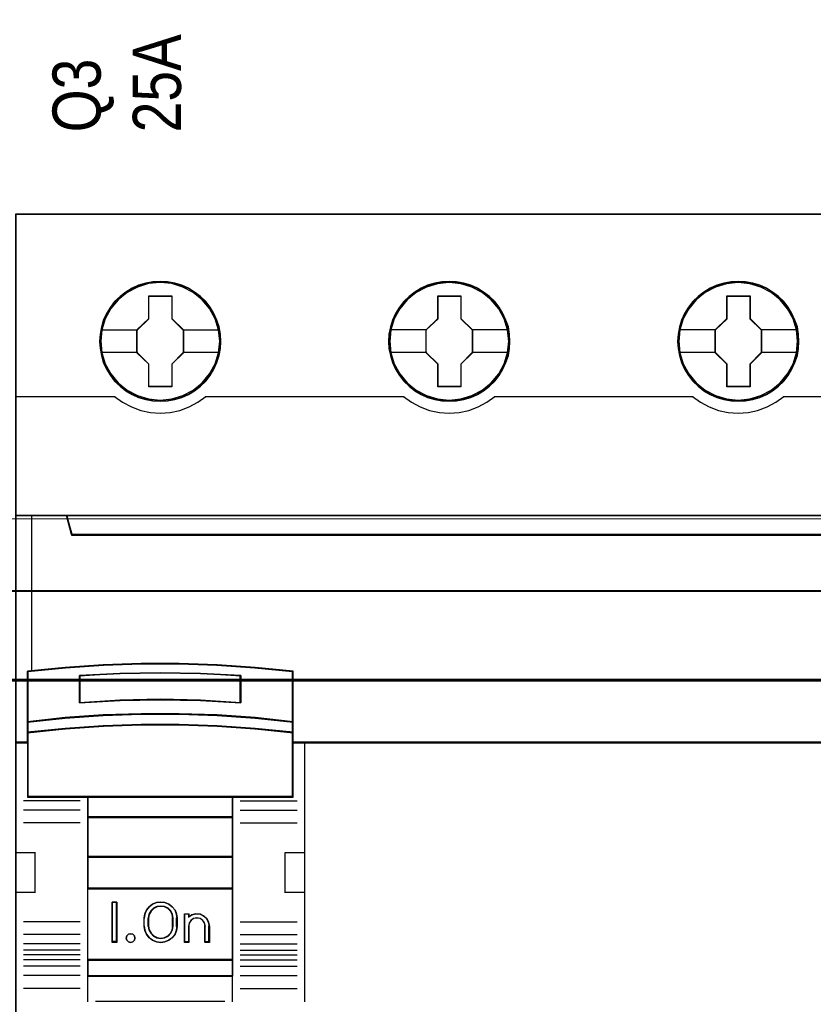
# Model space of a CAD drawing. Header units: millimetres. Extents: x -1290 to 1795, y -4192 to -1311.
# Tile 606 of 656: x 1103 to 1113, y -2949 to -2936. Entities that reach past the tile are written whole.
import ezdxf

# ---------------------------------------------------------------- set-up
doc = ezdxf.new("R2010")
doc.units = ezdxf.units.MM
doc.layers.add('30', color=7, linetype='Continuous')
doc.layers.add('45', color=7, linetype='Continuous')
doc.layers.add('Aparatura', color=7, linetype='Continuous', lineweight=13)
doc.styles.get("Standard").update_dxf_attribs({"font": 'ARIALN.TTF', "width": 0.8})

# ---------------------------------------------------------------- blocks, each defined once
blk = doc.blocks.new('*U391')
at = {"layer": '45', "color": 7}
for points in [[(432.463278, -233.600374), (360.44246, -233.600374), (360.44246, -315.623143), (432.463278, -315.623143), (432.463278, -233.600374)], [(373.230685, -241.521569), (373.208293, -241.073672), (373.135521, -240.620245), (372.984378, -240.194466), (372.805245, -239.779746), (372.570134, -239.392674), (372.29024, -239.044309), (371.959964, -238.723592), (371.596102, -238.447112), (371.226641, -238.20381), (370.795604, -238.021333), (370.364566, -237.894152), (369.911137, -237.811208), (369.457708, -237.78356), (369.004279, -237.811208), (368.562046, -237.894152), (368.114215, -238.021333), (367.699971, -238.20381), (367.313717, -238.447112), (366.955452, -238.723592), (366.619579, -239.044309), (366.356478, -239.392674), (366.115769, -239.779746), (365.914245, -240.194466), (365.796689, -240.620245), (365.707123, -241.073672), (365.679134, -241.521569), (365.707123, -241.969467), (365.796689, -242.406305), (365.914245, -242.837614), (366.115769, -243.246804), (366.356478, -243.639406), (366.619579, -243.99883), (366.955452, -244.314017), (367.313717, -244.590497), (367.699971, -244.82274), (368.114215, -245.005217), (368.562046, -245.143457), (369.004279, -245.23193), (369.457708, -245.254049), (369.911137, -245.23193), (370.364566, -245.143457), (370.795604, -245.005217), (371.226641, -244.82274), (371.596102, -244.590497), (371.959964, -244.314017), (372.29024, -243.99883), (372.570134, -243.639406), (372.805245, -243.246804), (372.984378, -242.837614), (373.135521, -242.406305), (373.208293, -241.969467), (373.230685, -241.521569)], [(373.230685, -241.521569), (373.208293, -241.073672), (373.135521, -240.620245), (372.984378, -240.194466), (372.805245, -239.779746), (372.570134, -239.392674), (372.29024, -239.044309), (371.959964, -238.723592), (371.596102, -238.447112), (371.226641, -238.20381), (370.795604, -238.021333), (370.364566, -237.894152), (369.911137, -237.811208), (369.457708, -237.78356), (369.004279, -237.811208), (368.562046, -237.894152), (368.114215, -238.021333), (367.699971, -238.20381), (367.313717, -238.447112), (366.955452, -238.723592), (366.619579, -239.044309), (366.356478, -239.392674), (366.115769, -239.779746), (365.914245, -240.194466), (365.796689, -240.620245), (365.707123, -241.073672), (365.679134, -241.521569), (365.707123, -241.969467), (365.796689, -242.406305), (365.914245, -242.837614), (366.115769, -243.246804), (366.356478, -243.639406), (366.619579, -243.99883), (366.955452, -244.314017), (367.313717, -244.590497), (367.699971, -244.82274), (368.114215, -245.005217), (368.562046, -245.143457), (369.004279, -245.23193), (369.457708, -245.254049), (369.911137, -245.23193), (370.364566, -245.143457), (370.795604, -245.005217), (371.226641, -244.82274), (371.596102, -244.590497), (371.959964, -244.314017), (372.29024, -243.99883), (372.570134, -243.639406), (372.805245, -243.246804), (372.984378, -242.837614), (373.135521, -242.406305), (373.208293, -241.969467), (373.230685, -241.521569)], [(391.232309, -241.521569), (391.20432, -241.073672), (391.137148, -240.620245), (390.980411, -240.194466), (390.801284, -239.779746), (390.56618, -239.387144), (390.286294, -239.044309), (389.956029, -238.723592), (389.592177, -238.447112), (389.222727, -238.20381), (388.791703, -238.021333), (388.366276, -237.894152), (387.907263, -237.811208), (387.453848, -237.78356), (387.000432, -237.811208), (386.558212, -237.894152), (386.110395, -238.021333), (385.701761, -238.20381), (385.309921, -238.447112), (384.951667, -238.723592), (384.621401, -239.044309), (384.358308, -239.387144), (384.112009, -239.779746), (383.916088, -240.194466), (383.792939, -240.620245), (383.703375, -241.073672), (383.675387, -241.521569), (383.703375, -241.969467), (383.792939, -242.406305), (383.916088, -242.832084), (384.112009, -243.246804), (384.358308, -243.639406), (384.621401, -243.99883), (384.951667, -244.314017), (385.309921, -244.590497), (385.701761, -244.82274), (386.110395, -245.005217), (386.558212, -245.143457), (387.000432, -245.23193), (387.453848, -245.254049), (387.907263, -245.23193), (388.366276, -245.143457), (388.791703, -245.005217), (389.222727, -244.82274), (389.592177, -244.590497), (389.956029, -244.314017), (390.286294, -243.99883), (390.56618, -243.639406), (390.801284, -243.246804), (390.980411, -242.832084), (391.137148, -242.406305), (391.20432, -241.969467), (391.232309, -241.521569)], [(391.232309, -241.521569), (391.20432, -241.073672), (391.137148, -240.620245), (390.980411, -240.194466), (390.801284, -239.779746), (390.56618, -239.387144), (390.286294, -239.044309), (389.956029, -238.723592), (389.592177, -238.447112), (389.222727, -238.20381), (388.791703, -238.021333), (388.366276, -237.894152), (387.907263, -237.811208), (387.453848, -237.78356), (387.000432, -237.811208), (386.558212, -237.894152), (386.110395, -238.021333), (385.701761, -238.20381), (385.309921, -238.447112), (384.951667, -238.723592), (384.621401, -239.044309), (384.358308, -239.387144), (384.112009, -239.779746), (383.916088, -240.194466), (383.792939, -240.620245), (383.703375, -241.073672), (383.675387, -241.521569), (383.703375, -241.969467), (383.792939, -242.406305), (383.916088, -242.832084), (384.112009, -243.246804), (384.358308, -243.639406), (384.621401, -243.99883), (384.951667, -244.314017), (385.309921, -244.590497), (385.701761, -244.82274), (386.110395, -245.005217), (386.558212, -245.143457), (387.000432, -245.23193), (387.453848, -245.254049), (387.907263, -245.23193), (388.366276, -245.143457), (388.791703, -245.005217), (389.222727, -244.82274), (389.592177, -244.590497), (389.956029, -244.314017), (390.286294, -243.99883), (390.56618, -243.639406), (390.801284, -243.246804), (390.980411, -242.832084), (391.137148, -242.406305), (391.20432, -241.969467), (391.232309, -241.521569)], [(391.210825, -241.521553), (391.182996, -241.076239), (391.116205, -240.625427), (390.96036, -240.202104), (390.782251, -239.789776), (390.548484, -239.399439), (390.270189, -239.058581), (389.941802, -238.739715), (389.580019, -238.464829), (389.21267, -238.22293), (388.784096, -238.041506), (388.361088, -237.915059), (387.904685, -237.832593), (387.453848, -237.805105), (387.00301, -237.832593), (386.563305, -237.915059), (386.118034, -238.041506), (385.711723, -238.22293), (385.322111, -238.464829), (384.965894, -238.739715), (384.637506, -239.058581), (384.375909, -239.399439), (384.13101, -239.789776), (383.936204, -240.202104), (383.813754, -240.625427), (383.7247, -241.076239), (383.69687, -241.521553), (383.7247, -241.966868), (383.813754, -242.401186), (383.936204, -242.82451), (384.13101, -243.236838), (384.375909, -243.627175), (384.637506, -243.984525), (384.965894, -244.297895), (385.322111, -244.57278), (385.711723, -244.803684), (386.118034, -244.985108), (386.563305, -245.12255), (387.00301, -245.210514), (387.453848, -245.232505), (387.904685, -245.210514), (388.361088, -245.12255), (388.784096, -244.985108), (389.21267, -244.803684), (389.580019, -244.57278), (389.941802, -244.297895), (390.270189, -243.984525), (390.548484, -243.627175), (390.782251, -243.236838), (390.96036, -242.82451), (391.116205, -242.401186), (391.182996, -241.966868), (391.210825, -241.521553)], [(409.228562, -241.521569), (409.206176, -241.073672), (409.133423, -240.620245), (408.976724, -240.194466), (408.797639, -239.779746), (408.562591, -239.387144), (408.282771, -239.044309), (407.95818, -238.723592), (407.594415, -238.447112), (407.219456, -238.20381), (406.79413, -238.021333), (406.363208, -237.894152), (405.9099, -237.811208), (405.456592, -237.78356), (405.003284, -237.811208), (404.561169, -237.894152), (404.113458, -238.021333), (403.699324, -238.20381), (403.313173, -238.447112), (402.955004, -238.723592), (402.61922, -239.044309), (402.35619, -239.387144), (402.109949, -239.779746), (401.914075, -240.194466), (401.79655, -240.620245), (401.707008, -241.073672), (401.67343, -241.521569), (401.707008, -241.969467), (401.79655, -242.406305), (401.914075, -242.832084), (402.109949, -243.246804), (402.35619, -243.639406), (402.61922, -243.99883), (402.955004, -244.314017), (403.313173, -244.590497), (403.699324, -244.82274), (404.113458, -245.005217), (404.561169, -245.143457), (405.003284, -245.23193), (405.456592, -245.254049), (405.9099, -245.23193), (406.363208, -245.143457), (406.79413, -245.005217), (407.219456, -244.82274), (407.594415, -244.590497), (407.95818, -244.314017), (408.282771, -243.99883), (408.562591, -243.639406), (408.797639, -243.246804), (408.976724, -242.832084), (409.133423, -242.406305), (409.206176, -241.969467), (409.228562, -241.521569)], [(409.228562, -241.521569), (409.206176, -241.073672), (409.133423, -240.620245), (408.976724, -240.194466), (408.797639, -239.779746), (408.562591, -239.387144), (408.282771, -239.044309), (407.95818, -238.723592), (407.594415, -238.447112), (407.219456, -238.20381), (406.79413, -238.021333), (406.363208, -237.894152), (405.9099, -237.811208), (405.456592, -237.78356), (405.003284, -237.811208), (404.561169, -237.894152), (404.113458, -238.021333), (403.699324, -238.20381), (403.313173, -238.447112), (402.955004, -238.723592), (402.61922, -239.044309), (402.35619, -239.387144), (402.109949, -239.779746), (401.914075, -240.194466), (401.79655, -240.620245), (401.707008, -241.073672), (401.67343, -241.521569), (401.707008, -241.969467), (401.79655, -242.406305), (401.914075, -242.832084), (402.109949, -243.246804), (402.35619, -243.639406), (402.61922, -243.99883), (402.955004, -244.314017), (403.313173, -244.590497), (403.699324, -244.82274), (404.113458, -245.005217), (404.561169, -245.143457), (405.003284, -245.23193), (405.456592, -245.254049), (405.9099, -245.23193), (406.363208, -245.143457), (406.79413, -245.005217), (407.219456, -244.82274), (407.594415, -244.590497), (407.95818, -244.314017), (408.282771, -243.99883), (408.562591, -243.639406), (408.797639, -243.246804), (408.976724, -242.832084), (409.133423, -242.406305), (409.206176, -241.969467), (409.228562, -241.521569)], [(409.208868, -241.521553), (409.186599, -241.076239), (409.114226, -240.625427), (408.958344, -240.202104), (408.780193, -239.789776), (408.546369, -239.399439), (408.268008, -239.058581), (407.94511, -238.739715), (407.583241, -238.464829), (407.210237, -238.22293), (406.787128, -238.041506), (406.358452, -237.915059), (405.907508, -237.832593), (405.456563, -237.805105), (405.005618, -237.832593), (404.565808, -237.915059), (404.120431, -238.041506), (403.708456, -238.22293), (403.324318, -238.464829), (402.968016, -238.739715), (402.633983, -239.058581), (402.372324, -239.399439), (402.127366, -239.789776), (401.932514, -240.202104), (401.815602, -240.625427), (401.726527, -241.076239), (401.693123, -241.521553), (401.726527, -241.966868), (401.815602, -242.401186), (401.932514, -242.82451), (402.127366, -243.236838), (402.372324, -243.627175), (402.633983, -243.984525), (402.968016, -244.297895), (403.324318, -244.57278), (403.708456, -244.803684), (404.120431, -244.985108), (404.565808, -245.12255), (405.005618, -245.210514), (405.456563, -245.232505), (405.907508, -245.210514), (406.358452, -245.12255), (406.787128, -244.985108), (407.210237, -244.803684), (407.583241, -244.57278), (407.94511, -244.297895), (408.268008, -243.984525), (408.546369, -243.627175), (408.780193, -243.236838), (408.958344, -242.82451), (409.114226, -242.401186), (409.186599, -241.966868), (409.208868, -241.521553)], [(368.744713, -238.684831), (370.185638, -238.684831), (370.185638, -240.103241), (370.903275, -240.806906), (370.903275, -242.225317), (370.185638, -242.940063), (370.185638, -244.347393), (368.744713, -244.347393), (368.744713, -242.940063), (368.010125, -242.225317), (368.010125, -240.806906), (368.744713, -240.103241), (368.744713, -238.684831)], [(368.744713, -238.684831), (370.185638, -238.684831), (370.185638, -238.684831), (370.185638, -240.103241), (370.185638, -240.103241), (370.903275, -240.806906), (370.903275, -240.806906), (370.903275, -242.225317), (370.903275, -242.225317), (370.185638, -242.940063), (370.185638, -242.940063), (370.185638, -244.347393), (370.185638, -244.347393), (368.744713, -244.347393), (368.744713, -244.347393), (368.744713, -242.940063), (368.744713, -242.940063), (368.010125, -242.225317), (368.010125, -242.225317), (368.010125, -240.806906), (368.010125, -240.806906), (368.744713, -240.103241), (368.744713, -240.103241), (368.744713, -238.684831), (368.744713, -238.684831)], [(368.755287, -238.706375), (370.174812, -238.706375), (370.174812, -240.113992), (370.881791, -240.812303), (370.881791, -242.21992), (370.174812, -242.929228), (370.174812, -244.325848), (368.755287, -244.325848), (368.755287, -242.929228), (368.031608, -242.21992), (368.031608, -240.812303), (368.755287, -240.113992), (368.755287, -238.706375)], [(386.748407, -238.684831), (388.183681, -238.684831), (388.183681, -240.10328), (388.901318, -240.801423), (388.901318, -242.225414), (388.183681, -242.940179), (388.183681, -244.342007), (386.748407, -244.342007), (386.748407, -242.940179), (386.008168, -242.225414), (386.008168, -240.801423), (386.748407, -240.10328), (386.748407, -238.684831)], [(386.748407, -238.684831), (388.183681, -238.684831), (388.183681, -238.684831), (388.183681, -240.10328), (388.183681, -240.10328), (388.901318, -240.801423), (388.901318, -240.801423), (388.901318, -242.225414), (388.901318, -242.225414), (388.183681, -242.940179), (388.183681, -242.940179), (388.183681, -244.342007), (388.183681, -244.342007), (386.748407, -244.342007), (386.748407, -244.342007), (386.748407, -242.940179), (386.748407, -242.940179), (386.008168, -242.225414), (386.008168, -242.225414), (386.008168, -240.801423), (386.008168, -240.801423), (386.748407, -240.10328), (386.748407, -240.10328), (386.748407, -238.684831), (386.748407, -238.684831)], [(386.757565, -238.706375), (388.172411, -238.706375), (388.172411, -240.114021), (388.879834, -240.806846), (388.879834, -242.219991), (388.172411, -242.929312), (388.172411, -244.320462), (386.757565, -244.320462), (386.757565, -242.929312), (386.027861, -242.219991), (386.027861, -240.806846), (386.757565, -240.114021), (386.757565, -238.706375)], [(404.744381, -238.684831), (406.185305, -238.684831), (406.185305, -240.10328), (406.902942, -240.801423), (406.902942, -242.225414), (406.185305, -242.940179), (406.185305, -244.342007), (404.744381, -244.342007), (404.744381, -242.940179), (404.009792, -242.225414), (404.009792, -240.801423), (404.744381, -240.10328), (404.744381, -238.684831)], [(404.744381, -238.684831), (406.185305, -238.684831), (406.185305, -238.684831), (406.185305, -240.10328), (406.185305, -240.10328), (406.902942, -240.801423), (406.902942, -240.801423), (406.902942, -242.225414), (406.902942, -242.225414), (406.185305, -242.940179), (406.185305, -242.940179), (406.185305, -244.342007), (406.185305, -244.342007), (404.744381, -244.342007), (404.744381, -244.342007), (404.744381, -242.940179), (404.744381, -242.940179), (404.009792, -242.225414), (404.009792, -242.225414), (404.009792, -240.801423), (404.009792, -240.801423), (404.744381, -240.10328), (404.744381, -240.10328), (404.744381, -238.684831), (404.744381, -238.684831)], [(404.754955, -238.706375), (406.174479, -238.706375), (406.174479, -240.114021), (406.881458, -240.806846), (406.881458, -242.219991), (406.174479, -242.929312), (406.174479, -244.320462), (404.754955, -244.320462), (404.754955, -242.929312), (404.031275, -242.219991), (404.031275, -240.806846), (404.754955, -240.114021), (404.754955, -238.706375)], [(428.965908, -253.547517), (363.93935, -253.547517), (363.616389, -252.361875), (360.44246, -252.361875), (360.44246, -266.534438), (361.188612, -266.534438), (361.188612, -265.905772), (361.188612, -265.232989), (361.188612, -262.089658), (363.544001, -261.852529), (365.89939, -261.687091), (368.260348, -261.604372), (370.626873, -261.604372), (372.987831, -261.687091), (375.34322, -261.852529), (377.698609, -262.089658), (377.698609, -265.232989), (377.698609, -265.905772), (377.698609, -266.534438), (378.44476, -266.534438), (431.466073, -266.534438), (431.466073, -252.361875), (429.288869, -252.361875), (428.965908, -253.547517)], [(363.937878, -253.588105), (428.967861, -253.588105), (429.290839, -252.361875), (363.6149, -252.361875), (363.937878, -253.588105)], [(371.972595, -263.896619), (374.482116, -264.031708), (374.482116, -262.337471), (371.972595, -262.202383), (369.451897, -262.157353), (366.947965, -262.202383), (364.438445, -262.337471), (364.438445, -264.031708), (366.947965, -263.896619), (369.451897, -263.840332), (371.972595, -263.896619)], [(375.371255, -264.953762), (373.010971, -264.78269), (370.645107, -264.708558), (368.273663, -264.708558), (365.907799, -264.78269), (363.547516, -264.953762), (361.187232, -265.21037), (361.187232, -265.906063), (363.547516, -265.66086), (365.907799, -265.489787), (368.273663, -265.404251), (370.645107, -265.404251), (373.010971, -265.489787), (375.371255, -265.66086), (377.731539, -265.906063), (377.731539, -265.21037), (375.371255, -264.953762)], [(375.355901, -264.966851), (373.001747, -264.801678), (370.642027, -264.730103), (368.276743, -264.730103), (365.917023, -264.801678), (363.562869, -264.966851), (361.208715, -265.21461), (361.208715, -265.886314), (363.562869, -265.649566), (365.917023, -265.484393), (368.276743, -265.401806), (370.642027, -265.401806), (373.001747, -265.484393), (375.355901, -265.649566), (377.710055, -265.886314), (377.710055, -265.21461), (375.355901, -264.966851)], [(375.355901, -264.966851), (373.001747, -264.801678), (370.642027, -264.730103), (368.276743, -264.730103), (365.917023, -264.801678), (363.562869, -264.966851), (361.208715, -265.21461), (361.208715, -265.886314), (363.562869, -265.649566), (365.917023, -265.484393), (368.276743, -265.401806), (370.642027, -265.401806), (373.001747, -265.484393), (375.355901, -265.649566), (377.710055, -265.886314), (377.710055, -265.21461), (375.355901, -264.966851)], [(364.948062, -269.915099), (373.970708, -269.915099), (377.731539, -269.915099), (377.731539, -266.501302), (377.731539, -265.868501), (375.371255, -265.629813), (373.010971, -265.463286), (370.645107, -265.380023), (368.273663, -265.380023), (365.907799, -265.463286), (363.547516, -265.629813), (361.187232, -265.868501), (361.187232, -266.501302), (361.187232, -269.915099), (364.948062, -269.915099)], [(364.959779, -269.893555), (373.958991, -269.893555), (377.710055, -269.893555), (377.710055, -266.510842), (377.710055, -265.883802), (375.355901, -265.647287), (373.001747, -265.482277), (370.642027, -265.399772), (368.276743, -265.399772), (365.917023, -265.482277), (363.562869, -265.647287), (361.208715, -265.883802), (361.208715, -266.510842), (361.208715, -269.893555), (364.959779, -269.893555)], [(373.980827, -269.870215), (364.937943, -269.870215), (364.937943, -271.179032), (373.980827, -271.179032), (373.980827, -269.870215)], [(373.959343, -269.89176), (364.959427, -269.89176), (364.959427, -271.157488), (373.959343, -271.157488), (373.959343, -269.89176)], [(373.980827, -271.135943), (364.937943, -271.135943), (364.937943, -273.647651), (373.980827, -273.647651), (373.980827, -271.135943)], [(373.959343, -271.155692), (364.959427, -271.155692), (364.959427, -273.626106), (373.959343, -273.626106), (373.959343, -271.155692)], [(373.980827, -273.602767), (364.937943, -273.602767), (364.937943, -275.62075), (373.980827, -275.62075), (373.980827, -273.602767)], [(373.959343, -273.624311), (364.959427, -273.624311), (364.959427, -275.599206), (373.959343, -275.599206), (373.959343, -273.624311)], [(364.937943, -280.062468), (373.980827, -280.062468), (373.980827, -275.575866), (364.937943, -275.575866), (364.937943, -280.062468)], [(366.758694, -276.439434), (366.758694, -278.951141), (366.463292, -278.951141), (366.463292, -276.439434), (366.758694, -276.439434)], [(368.603218, -276.942894), (368.773921, -276.730322), (368.973075, -276.568096), (369.22913, -276.472998), (369.485185, -276.439434), (369.75262, -276.472998), (369.997295, -276.568096), (370.207829, -276.730322), (370.378533, -276.942894), (370.475265, -277.183436), (370.509405, -277.446354), (370.509405, -277.94422), (370.475265, -278.207139), (370.378533, -278.447681), (370.207829, -278.660253), (369.997295, -278.816885), (369.75262, -278.917577), (369.485185, -278.951141), (369.22913, -278.917577), (368.973075, -278.816885), (368.773921, -278.660253), (368.603218, -278.447681), (368.506486, -278.207139), (368.466655, -277.94422), (368.466655, -277.446354), (368.506486, -277.183436), (368.603218, -276.942894)], [(368.866612, -276.990464), (368.75776, -277.203877), (368.711928, -277.44537), (368.711928, -277.945205), (368.75776, -278.181082), (368.866612, -278.388878), (369.038482, -278.557362), (369.250455, -278.664068), (369.485345, -278.703381), (369.731692, -278.664068), (369.943665, -278.557362), (370.115536, -278.388878), (370.224387, -278.181082), (370.258761, -277.945205), (370.258761, -277.44537), (370.224387, -277.203877), (370.115536, -276.990464), (369.943665, -276.82198), (369.731692, -276.72089), (369.485345, -276.687193), (369.250455, -276.72089), (369.038482, -276.82198), (368.866612, -276.990464)], [(370.971307, -278.951141), (370.971307, -277.182712), (371.229112, -277.182712), (371.229112, -277.368566), (371.435356, -277.2334), (371.681704, -277.182712), (371.939509, -277.199608), (372.162941, -277.306615), (372.357727, -277.475573), (372.472307, -277.689587), (372.518139, -277.937392), (372.518139, -278.951141), (372.260334, -278.951141), (372.260334, -277.937392), (372.214502, -277.740274), (372.11138, -277.58258), (371.939509, -277.464309), (371.744723, -277.43615), (371.538479, -277.464309), (371.378066, -277.58258), (371.263486, -277.740274), (371.229112, -277.937392), (371.229112, -278.951141), (370.971307, -278.951141)], [(367.852637, -278.550177), (367.883012, -278.681837), (367.852637, -278.819481), (367.749362, -278.915234), (367.609637, -278.951141), (367.475987, -278.915234), (367.384862, -278.819481), (367.342337, -278.681837), (367.384862, -278.550177), (367.475987, -278.44844), (367.609637, -278.412533), (367.749362, -278.44844), (367.852637, -278.550177)], [(373.980827, -280.017584), (364.937943, -280.017584), (364.937943, -281.057097), (373.980827, -281.057097), (373.980827, -280.017584)], [(373.959343, -280.039128), (364.959427, -280.039128), (364.959427, -281.035553), (373.959343, -281.035553), (373.959343, -280.039128)]]:
    blk.add_lwpolyline(points, close=True, dxfattribs=at)
at = {"layer": '45', "color": 139}
for points in [[(432.463278, -233.600374), (360.44246, -233.600374), (360.44246, -315.623143), (432.463278, -315.623143), (432.463278, -233.600374)], [(373.162653, -241.516112), (373.089875, -240.797236), (372.882739, -240.117069), (372.535645, -239.48114), (372.076585, -238.928159), (371.516756, -238.474714), (370.872953, -238.137395), (370.178765, -237.921732), (369.456586, -237.855375), (368.734407, -237.921732), (368.045817, -238.137395), (367.402014, -238.474714), (366.836587, -238.928159), (366.377527, -239.48114), (366.036032, -240.117069), (365.823297, -240.797236), (365.756117, -241.516112), (365.823297, -242.229458), (366.036032, -242.920684), (366.377527, -243.545553), (366.836587, -244.104065), (367.402014, -244.557509), (368.045817, -244.894828), (368.734407, -245.104961), (369.456586, -245.176848), (370.178765, -245.104961), (370.872953, -244.894828), (371.516756, -244.557509), (372.076585, -244.104065), (372.535645, -243.545553), (372.882739, -242.920684), (373.089875, -242.229458), (373.162653, -241.516112)], [(391.160696, -241.521498), (391.087921, -240.802622), (390.88079, -240.116925), (390.539305, -239.486526), (390.074662, -238.928015), (389.51485, -238.47457), (388.876665, -238.137251), (388.1769, -237.927119), (387.454743, -237.860761), (386.732586, -237.927119), (386.038419, -238.137251), (385.400234, -238.47457), (384.840422, -238.928015), (384.375779, -239.486526), (384.028695, -240.116925), (383.821565, -240.802622), (383.748789, -241.521498), (383.821565, -242.234844), (384.028695, -242.920541), (384.375779, -243.550939), (384.840422, -244.103921), (385.400234, -244.557366), (386.038419, -244.894684), (386.732586, -245.110347), (387.454743, -245.182235), (388.1769, -245.110347), (388.876665, -244.894684), (389.51485, -244.557366), (390.074662, -244.103921), (390.539305, -243.550939), (390.88079, -242.920541), (391.087921, -242.234844), (391.160696, -241.521498)], [(391.160696, -241.516112), (391.08232, -240.797236), (390.875184, -240.117069), (390.533688, -239.48114), (390.074628, -238.928159), (389.514799, -238.474714), (388.870996, -238.137395), (388.17121, -237.921732), (387.454629, -237.855375), (386.73245, -237.921732), (386.038262, -238.137395), (385.400057, -238.474714), (384.83463, -238.928159), (384.37557, -239.48114), (384.034075, -240.117069), (383.82134, -240.797236), (383.75416, -241.516112), (383.82134, -242.229458), (384.034075, -242.920684), (384.37557, -243.545553), (384.83463, -244.104065), (385.400057, -244.557509), (386.038262, -244.894828), (386.73245, -245.104961), (387.454629, -245.176848), (388.17121, -245.104961), (388.870996, -244.894828), (389.514799, -244.557509), (390.074628, -244.104065), (390.533688, -243.545553), (390.875184, -242.920684), (391.08232, -242.229458), (391.160696, -241.516112)], [(409.156949, -241.521498), (409.084174, -240.802622), (408.877043, -240.116925), (408.52996, -239.486526), (408.065316, -238.928015), (407.511103, -238.47457), (406.867319, -238.137251), (406.173153, -237.927119), (405.450996, -237.860761), (404.728839, -237.927119), (404.029074, -238.137251), (403.396487, -238.47457), (402.831077, -238.928015), (402.366433, -239.486526), (402.024948, -240.116925), (401.817818, -240.802622), (401.745042, -241.521498), (401.817818, -242.234844), (402.024948, -242.920541), (402.366433, -243.550939), (402.831077, -244.103921), (403.396487, -244.557366), (404.029074, -244.894684), (404.728839, -245.110347), (405.450996, -245.182235), (406.173153, -245.110347), (406.867319, -244.894684), (407.511103, -244.557366), (408.065316, -244.103921), (408.52996, -243.550939), (408.877043, -242.920541), (409.084174, -242.234844), (409.156949, -241.521498)], [(409.151578, -241.516112), (409.078798, -240.797236), (408.871655, -240.117069), (408.530149, -239.48114), (408.071075, -238.928159), (407.505631, -238.474714), (406.867406, -238.137395), (406.167599, -237.921732), (405.445397, -237.855375), (404.723196, -237.921732), (404.034585, -238.137395), (403.390762, -238.474714), (402.830916, -238.928159), (402.371842, -239.48114), (402.030336, -240.117069), (401.817595, -240.797236), (401.750413, -241.516112), (401.817595, -242.229458), (402.030336, -242.920684), (402.371842, -243.545553), (402.830916, -244.104065), (403.390762, -244.557509), (404.034585, -244.894828), (404.723196, -245.104961), (405.445397, -245.176848), (406.167599, -245.104961), (406.867406, -244.894828), (407.505631, -244.557509), (408.071075, -244.104065), (408.530149, -243.545553), (408.871655, -242.920684), (409.078798, -242.229458), (409.151578, -241.516112)], [(367.883012, -278.681837), (367.852637, -278.550177), (367.749362, -278.44844), (367.609637, -278.412533), (367.475987, -278.44844), (367.384862, -278.550177), (367.342337, -278.681837), (367.384862, -278.819481), (367.475987, -278.915234), (367.609637, -278.951141), (367.749362, -278.915234), (367.852637, -278.819481), (367.883012, -278.681837)]]:
    blk.add_lwpolyline(points, close=True, dxfattribs=at)
at = {"layer": '45', "color": 59}
for points in [[(432.441795, -233.621918), (360.463944, -233.621918), (360.463944, -315.601598), (432.441795, -315.601598), (432.441795, -233.621918)], [(373.209201, -241.521553), (373.186937, -241.076239), (373.114579, -240.625427), (372.964296, -240.202104), (372.786182, -239.789776), (372.552409, -239.404937), (372.274107, -239.058581), (371.945711, -238.739715), (371.583918, -238.464829), (371.21656, -238.22293), (370.787975, -238.041506), (370.35939, -237.915059), (369.908541, -237.832593), (369.457692, -237.805105), (369.006843, -237.832593), (368.567126, -237.915059), (368.121843, -238.041506), (367.709957, -238.22293), (367.3259, -238.464829), (366.969674, -238.739715), (366.635712, -239.058581), (366.374108, -239.404937), (366.134768, -239.789776), (365.934391, -240.202104), (365.817504, -240.625427), (365.728448, -241.076239), (365.700617, -241.521553), (365.728448, -241.966868), (365.817504, -242.401186), (365.934391, -242.830007), (366.134768, -243.236838), (366.374108, -243.627175), (366.635712, -243.984525), (366.969674, -244.297895), (367.3259, -244.57278), (367.709957, -244.803684), (368.121843, -244.985108), (368.567126, -245.12255), (369.006843, -245.210514), (369.457692, -245.232505), (369.908541, -245.210514), (370.35939, -245.12255), (370.787975, -244.985108), (371.21656, -244.803684), (371.583918, -244.57278), (371.945711, -244.297895), (372.274107, -243.984525), (372.552409, -243.627175), (372.786182, -243.236838), (372.964296, -242.830007), (373.114579, -242.401186), (373.186937, -241.966868), (373.209201, -241.521553)], [(363.937878, -253.588105), (428.967861, -253.588105), (429.290839, -252.361875), (363.6149, -252.361875), (363.937878, -253.588105)], [(373.010971, -264.819137), (375.371255, -264.98604), (377.731539, -265.236394), (377.731539, -262.065239), (375.371255, -261.826011), (373.010971, -261.659108), (370.645107, -261.575657), (368.273663, -261.575657), (365.907799, -261.659108), (363.547516, -261.826011), (361.187232, -262.065239), (361.187232, -265.236394), (363.547516, -264.98604), (365.907799, -264.819137), (368.273663, -264.746812), (370.645107, -264.746812), (373.010971, -264.819137)], [(373.001747, -264.802504), (375.355901, -264.967442), (377.710055, -265.21485), (377.710055, -262.081021), (375.355901, -261.844609), (373.001747, -261.679671), (370.642027, -261.597201), (368.276743, -261.597201), (365.917023, -261.679671), (363.562869, -261.844609), (361.208715, -262.081021), (361.208715, -265.21485), (363.562869, -264.967442), (365.917023, -264.802504), (368.276743, -264.73103), (370.642027, -264.73103), (373.001747, -264.802504)], [(374.482116, -262.337471), (374.482116, -264.031708), (371.972595, -263.896619), (369.451897, -263.840332), (366.947965, -263.896619), (364.438445, -264.031708), (364.438445, -262.337471), (366.947965, -262.202383), (369.451897, -262.157353), (371.972595, -262.202383), (374.482116, -262.337471)], [(371.972595, -263.896619), (374.482116, -264.031708), (374.482116, -262.337471), (371.972595, -262.202383), (369.451897, -262.157353), (366.947965, -262.202383), (364.438445, -262.337471), (364.438445, -264.031708), (366.947965, -263.896619), (369.451897, -263.840332), (371.972595, -263.896619)], [(371.961847, -263.879847), (374.460632, -264.011959), (374.460632, -262.355048), (371.961847, -262.222935), (369.451932, -262.178898), (366.958713, -262.222935), (364.459929, -262.355048), (364.459929, -264.011959), (366.958713, -263.879847), (369.451932, -263.8248), (371.961847, -263.879847)], [(371.961847, -263.879847), (374.460632, -264.011959), (374.460632, -262.355048), (371.961847, -262.222935), (369.451932, -262.178898), (366.958713, -262.222935), (364.459929, -262.355048), (364.459929, -264.011959), (366.958713, -263.879847), (369.451932, -263.8248), (371.961847, -263.879847)], [(375.371255, -264.953762), (373.010971, -264.78269), (370.645107, -264.708558), (368.273663, -264.708558), (365.907799, -264.78269), (363.547516, -264.953762), (361.187232, -265.21037), (361.187232, -265.906063), (363.547516, -265.66086), (365.907799, -265.489787), (368.273663, -265.404251), (370.645107, -265.404251), (373.010971, -265.489787), (375.371255, -265.66086), (377.731539, -265.906063), (377.731539, -265.21037), (375.371255, -264.953762)], [(364.948062, -269.915099), (373.970708, -269.915099), (377.731539, -269.915099), (377.731539, -266.501302), (377.731539, -265.868501), (375.371255, -265.629813), (373.010971, -265.463286), (370.645107, -265.380023), (368.273663, -265.380023), (365.907799, -265.463286), (363.547516, -265.629813), (361.187232, -265.868501), (361.187232, -266.501302), (361.187232, -269.915099), (364.948062, -269.915099)], [(364.959779, -269.893555), (373.958991, -269.893555), (377.710055, -269.893555), (377.710055, -266.510842), (377.710055, -265.883802), (375.355901, -265.647287), (373.001747, -265.482277), (370.642027, -265.399772), (368.276743, -265.399772), (365.917023, -265.482277), (363.562869, -265.647287), (361.208715, -265.883802), (361.208715, -266.510842), (361.208715, -269.893555), (364.959779, -269.893555)], [(373.980827, -269.870215), (364.937943, -269.870215), (364.937943, -271.179032), (373.980827, -271.179032), (373.980827, -269.870215)], [(373.959343, -269.89176), (364.959427, -269.89176), (364.959427, -271.157488), (373.959343, -271.157488), (373.959343, -269.89176)], [(373.980827, -271.135943), (364.937943, -271.135943), (364.937943, -273.647651), (373.980827, -273.647651), (373.980827, -271.135943)], [(373.959343, -271.155692), (364.959427, -271.155692), (364.959427, -273.626106), (373.959343, -273.626106), (373.959343, -271.155692)], [(373.980827, -273.602767), (364.937943, -273.602767), (364.937943, -275.62075), (373.980827, -275.62075), (373.980827, -273.602767)], [(373.959343, -273.624311), (364.959427, -273.624311), (364.959427, -275.599206), (373.959343, -275.599206), (373.959343, -273.624311)], [(364.937943, -280.062468), (373.980827, -280.062468), (373.980827, -275.575866), (364.937943, -275.575866), (364.937943, -280.062468)], [(366.758694, -276.439434), (366.758694, -278.951141), (366.463292, -278.951141), (366.463292, -276.439434), (366.758694, -276.439434)], [(368.603218, -276.942894), (368.773921, -276.730322), (368.973075, -276.568096), (369.22913, -276.472998), (369.485185, -276.439434), (369.75262, -276.472998), (369.997295, -276.568096), (370.207829, -276.730322), (370.378533, -276.942894), (370.475265, -277.183436), (370.509405, -277.446354), (370.509405, -277.94422), (370.475265, -278.207139), (370.378533, -278.447681), (370.207829, -278.660253), (369.997295, -278.816885), (369.75262, -278.917577), (369.485185, -278.951141), (369.22913, -278.917577), (368.973075, -278.816885), (368.773921, -278.660253), (368.603218, -278.447681), (368.506486, -278.207139), (368.466655, -277.94422), (368.466655, -277.446354), (368.506486, -277.183436), (368.603218, -276.942894)], [(368.866612, -276.990464), (368.75776, -277.203877), (368.711928, -277.44537), (368.711928, -277.945205), (368.75776, -278.181082), (368.866612, -278.388878), (369.038482, -278.557362), (369.250455, -278.664068), (369.485345, -278.703381), (369.731692, -278.664068), (369.943665, -278.557362), (370.115536, -278.388878), (370.224387, -278.181082), (370.258761, -277.945205), (370.258761, -277.44537), (370.224387, -277.203877), (370.115536, -276.990464), (369.943665, -276.82198), (369.731692, -276.72089), (369.485345, -276.687193), (369.250455, -276.72089), (369.038482, -276.82198), (368.866612, -276.990464)], [(368.883799, -277.005797), (368.777971, -277.214839), (368.733412, -277.451386), (368.733412, -277.940984), (368.777971, -278.17203), (368.883799, -278.375571), (369.050895, -278.540604), (369.25698, -278.645125), (369.485345, -278.683632), (369.724849, -278.645125), (369.930934, -278.540604), (370.09803, -278.375571), (370.203858, -278.17203), (370.237277, -277.940984), (370.237277, -277.451386), (370.203858, -277.214839), (370.09803, -277.005797), (369.930934, -276.840764), (369.724849, -276.741744), (369.485345, -276.708738), (369.25698, -276.741744), (369.050895, -276.840764), (368.883799, -277.005797)], [(370.971307, -278.951141), (370.971307, -277.182712), (371.229112, -277.182712), (371.229112, -277.368566), (371.435356, -277.2334), (371.681704, -277.182712), (371.939509, -277.199608), (372.162941, -277.306615), (372.357727, -277.475573), (372.472307, -277.689587), (372.518139, -277.937392), (372.518139, -278.951141), (372.260334, -278.951141), (372.260334, -277.937392), (372.214502, -277.740274), (372.11138, -277.58258), (371.939509, -277.464309), (371.744723, -277.43615), (371.538479, -277.464309), (371.378066, -277.58258), (371.263486, -277.740274), (371.229112, -277.937392), (371.229112, -278.951141), (370.971307, -278.951141)], [(367.852637, -278.550177), (367.883012, -278.681837), (367.852637, -278.819481), (367.749362, -278.915234), (367.609637, -278.951141), (367.475987, -278.915234), (367.384862, -278.819481), (367.342337, -278.681837), (367.384862, -278.550177), (367.475987, -278.44844), (367.609637, -278.412533), (367.749362, -278.44844), (367.852637, -278.550177)], [(373.980827, -280.017584), (364.937943, -280.017584), (364.937943, -281.057097), (373.980827, -281.057097), (373.980827, -280.017584)], [(373.959343, -280.039128), (364.959427, -280.039128), (364.959427, -281.035553), (373.959343, -281.035553), (373.959343, -280.039128)]]:
    blk.add_lwpolyline(points, close=True, dxfattribs=at)
at = {"layer": '45', "color": 7}
for points in [[(365.750746, -240.790787), (368.054882, -240.790787)], [(370.860307, -240.790787), (373.162653, -240.790787)], [(383.748789, -240.7854), (386.051135, -240.7854)], [(388.85656, -240.7854), (391.160696, -240.7854)], [(401.745042, -240.7854), (404.05455, -240.7854)], [(406.859974, -240.7854), (409.156949, -240.7854)], [(365.750746, -242.198348), (368.054882, -242.198348)], [(370.860307, -242.198348), (373.162653, -242.198348)], [(383.748789, -242.198348), (386.051135, -242.198348)], [(388.85656, -242.198348), (391.160696, -242.198348)], [(401.745042, -242.198348), (404.05455, -242.198348)], [(406.859974, -242.198348), (409.156949, -242.198348)]]:
    blk.add_lwpolyline(points, dxfattribs=at)
at = {"layer": '45', "color": 139}
for points in [[(360.44246, -244.957815), (366.658436, -244.957815)], [(366.613678, -244.957815), (367.112885, -245.313395), (367.662574, -245.600154), (368.240308, -245.818091), (368.846087, -245.944265), (369.451867, -245.990146), (370.074473, -245.944265), (370.680252, -245.818091), (371.257986, -245.600154), (371.802066, -245.313395), (372.306882, -244.957815)], [(372.262124, -244.957815), (384.649318, -244.957815)], [(384.60456, -244.957815), (385.109355, -245.313395), (385.653412, -245.600154), (386.231122, -245.818091), (386.842485, -245.944265), (387.448239, -245.990146), (388.070819, -245.944265), (388.676573, -245.818091), (389.254283, -245.600154), (389.79834, -245.313395), (390.303135, -244.957815)], [(390.258377, -244.957815), (402.645571, -244.957815)], [(402.602604, -244.957815), (403.10724, -245.313395), (403.651126, -245.600154), (404.228654, -245.818091), (404.834218, -245.944265), (405.445389, -245.990146), (406.062167, -245.944265), (406.662123, -245.818091), (407.250866, -245.600154), (407.794752, -245.313395), (408.299388, -244.957815)], [(408.25642, -244.957815), (420.643614, -244.957815)], [(360.44246, -252.361875), (432.463278, -252.361875)], [(363.6149, -252.361875), (363.981914, -253.588105)], [(363.937156, -253.545016), (428.968582, -253.545016)], [(377.731539, -262.103493), (375.371255, -261.845573), (373.010971, -261.665629), (370.645107, -261.575657), (368.273663, -261.575657), (365.907799, -261.665629), (363.547516, -261.845573), (361.187232, -262.103493)], [(361.187232, -262.058609), (361.187232, -269.915099)], [(374.482116, -262.378182), (371.972595, -262.212561), (369.451897, -262.157353), (366.947965, -262.212561), (364.438445, -262.378182)], [(364.438445, -264.031708), (364.438445, -262.333298)], [(374.437358, -264.031708), (374.437358, -262.333298)], [(377.688571, -269.915099), (377.688571, -262.058609)], [(374.482116, -264.031708), (371.972595, -263.869492), (369.451897, -263.801902), (366.947965, -263.869492), (364.438445, -264.031708)], [(377.731539, -265.236394), (375.371255, -264.966478), (373.010971, -264.786534), (370.645107, -264.708558), (368.273663, -264.708558), (365.907799, -264.786534), (363.547516, -264.966478), (361.187232, -265.236394)], [(377.731539, -265.906063), (375.371255, -265.64902), (373.010971, -265.469689), (370.645107, -265.380023), (368.273663, -265.380023), (365.907799, -265.469689), (363.547516, -265.64902), (361.187232, -265.906063)], [(361.231989, -266.489554), (360.44246, -266.489554)], [(432.463278, -266.489554), (377.688571, -266.489554)], [(378.433342, -266.489554), (378.433342, -282.651376)], [(364.481412, -270.128747), (360.936587, -270.128747)], [(377.731539, -269.870215), (361.187232, -269.870215)], [(364.937943, -269.870215), (364.937943, -281.057097)], [(364.937943, -269.870215), (373.980827, -269.870215)], [(373.93786, -269.870215), (373.93786, -281.057097)], [(374.437358, -270.128747), (377.976812, -270.128747)], [(364.481412, -270.723011), (360.936587, -270.723011)], [(374.437358, -270.723011), (377.976812, -270.723011)], [(364.481412, -271.514764), (360.936587, -271.514764)], [(364.937943, -271.135943), (373.980827, -271.135943)], [(374.437358, -271.514764), (377.976812, -271.514764)], [(360.44246, -273.355007), (361.68852, -273.355007)], [(361.643762, -273.355007), (361.643762, -275.86851)], [(377.237411, -275.86851), (377.237411, -273.355007)], [(377.237411, -273.355007), (378.4781, -273.355007)], [(364.937943, -273.602767), (373.980827, -273.602767)], [(360.44246, -275.823626), (361.68852, -275.823626)], [(364.937943, -275.575866), (373.980827, -275.575866)], [(377.237411, -275.823626), (378.4781, -275.823626)], [(366.758694, -276.439434), (366.463292, -276.439434)], [(366.463292, -276.439434), (366.463292, -278.951141)], [(366.713936, -276.439434), (366.713936, -278.951141)], [(370.509405, -277.47356), (370.475265, -277.203538), (370.378533, -276.956497), (370.207829, -276.738181), (369.997295, -276.571572), (369.75262, -276.473905), (369.485185, -276.439434), (369.22913, -276.473905), (368.973075, -276.571572), (368.773921, -276.738181), (368.603218, -276.956497), (368.506486, -277.203538), (368.466655, -277.47356)], [(370.258761, -277.47356), (370.224387, -277.223088), (370.115536, -277.00174), (369.943665, -276.826992), (369.731692, -276.722143), (369.485345, -276.687193), (369.250455, -276.722143), (369.038482, -276.826992), (368.866612, -277.00174), (368.75776, -277.223088), (368.711928, -277.47356)], [(370.971307, -277.182712), (371.264918, -277.182712)], [(370.971307, -277.182712), (370.971307, -278.951141)], [(371.221951, -277.182712), (371.221951, -277.407132)], [(372.518139, -277.961898), (372.472053, -277.706046), (372.356836, -277.485083), (372.160967, -277.310638), (371.936295, -277.200157), (371.677057, -277.182712), (371.429341, -277.235046), (371.221951, -277.374601)], [(364.481412, -277.665664), (360.936587, -277.665664)], [(368.466655, -277.961898), (368.466655, -277.428676)], [(368.711928, -277.961898), (368.711928, -277.428676)], [(370.214003, -277.961898), (370.214003, -277.428676)], [(370.464647, -277.961898), (370.464647, -277.428676)], [(372.267495, -277.961898), (372.221027, -277.752204), (372.116472, -277.584449), (371.942215, -277.458633), (371.744723, -277.428676), (371.535614, -277.458633), (371.372974, -277.584449), (371.256802, -277.752204), (371.221951, -277.961898)], [(374.437358, -277.665664), (377.976812, -277.665664)], [(368.466655, -277.918809), (368.506486, -278.188363), (368.603218, -278.434975), (368.773921, -278.652912), (368.973075, -278.813497), (369.22913, -278.91673), (369.485185, -278.951141), (369.75262, -278.91673), (369.997295, -278.813497), (370.207829, -278.652912), (370.378533, -278.434975), (370.475265, -278.188363), (370.509405, -277.918809)], [(368.711928, -277.918809), (368.75776, -278.162898), (368.866612, -278.377929), (369.038482, -278.552279), (369.250455, -278.6627), (369.485345, -278.703381), (369.731692, -278.6627), (369.943665, -278.552279), (370.115536, -278.377929), (370.224387, -278.162898), (370.258761, -277.918809)], [(371.221951, -277.918809), (371.221951, -278.951141)], [(372.222737, -277.918809), (372.222737, -278.951141)], [(372.473381, -277.918809), (372.473381, -278.951141)], [(364.481412, -278.457417), (360.936587, -278.457417)], [(366.758694, -278.908052), (366.463292, -278.908052)], [(370.971307, -278.908052), (371.264918, -278.908052)], [(372.222737, -278.908052), (372.518139, -278.908052)], [(374.437358, -278.457417), (377.976812, -278.457417)], [(364.481412, -279.051681), (360.936587, -279.051681)], [(364.481412, -279.441274), (360.936587, -279.441274)], [(374.437358, -279.051681), (377.976812, -279.051681)], [(374.437358, -279.441274), (377.976812, -279.441274)], [(364.481412, -279.737508), (360.936587, -279.737508)], [(364.481412, -280.040924), (360.936587, -280.040924)], [(364.937943, -280.017584), (373.980827, -280.017584)], [(374.437358, -279.737508), (377.976812, -279.737508)], [(374.437358, -280.040924), (377.976812, -280.040924)], [(364.481412, -280.430517), (360.936587, -280.430517)], [(374.437358, -280.430517), (377.976812, -280.430517)], [(364.481412, -281.02478), (360.936587, -281.02478)], [(364.937943, -281.014008), (373.980827, -281.014008)], [(364.937943, -281.014008), (364.937943, -282.651376)], [(373.93786, -281.014008), (373.93786, -282.651376)], [(374.437358, -281.02478), (377.976812, -281.02478)], [(364.481412, -281.816534), (360.936587, -281.816534)], [(374.437358, -281.816534), (377.976812, -281.816534)], [(365.43386, -282.608287), (373.4867, -282.608287)]]:
    blk.add_lwpolyline(points, dxfattribs=at)
at = {"layer": '45', "color": 140}
for points in [[(428.965908, -253.547517), (363.93935, -253.547517), (363.616389, -252.361875), (360.44246, -252.361875), (360.44246, -266.534438), (361.188612, -266.534438), (361.188612, -265.905772), (361.188612, -265.232989), (361.188612, -262.089658), (363.544001, -261.852529), (365.89939, -261.687091), (368.260348, -261.604372), (370.626873, -261.604372), (372.987831, -261.687091), (375.34322, -261.852529), (377.698609, -262.089658), (377.698609, -265.232989), (377.698609, -265.905772), (377.698609, -266.534438), (378.44476, -266.534438), (431.466073, -266.534438), (431.466073, -252.361875), (429.288869, -252.361875), (428.965908, -253.547517)], [(428.947664, -253.565457), (363.958806, -253.565457), (363.636032, -252.383419), (360.463944, -252.383419), (360.463944, -266.512894), (361.209663, -266.512894), (361.209663, -265.886139), (361.209663, -265.215401), (361.209663, -262.081627), (363.563687, -261.845219), (365.91771, -261.680284), (368.277299, -261.597816), (370.642452, -261.597816), (373.002041, -261.680284), (375.356065, -261.845219), (377.710088, -262.081627), (377.710088, -265.215401), (377.710088, -265.886139), (377.710088, -266.512894), (378.455807, -266.512894), (431.446379, -266.512894), (431.446379, -252.383419), (429.270438, -252.383419), (428.947664, -253.565457)], [(363.957369, -253.566561), (428.94658, -253.566561), (429.269355, -252.383419), (363.634593, -252.383419), (363.957369, -253.566561)]]:
    blk.add_lwpolyline(points, close=True, dxfattribs=at)
blk.add_lwpolyline([(361.437876, -252.361875), (361.437876, -262.069381)], dxfattribs=at)
blk = doc.blocks.new('*U396')
at = {"layer": '30', "color": 7}
for points in [[(117.158256, -406.976392), (548.842747, -406.976392), (117.158256, -406.976392)], [(548.842747, -406.976392), (117.158256, -406.976392), (117.158256, -409.541093), (117.158256, -411.018584), (117.158256, -412.579707), (548.842747, -412.579707), (548.842747, -411.018584), (548.842747, -409.541093), (548.842747, -406.976392)], [(117.158256, -412.491734), (548.842747, -412.491734), (117.158256, -412.491734)], [(548.842747, -412.491734), (117.158256, -412.491734), (117.158256, -414.006535), (117.158256, -435.076037), (117.158256, -436.590837), (548.842747, -436.590837), (548.842747, -435.076037), (548.842747, -414.006535), (548.842747, -412.491734)]]:
    blk.add_lwpolyline(points, close=True, dxfattribs=at)
at = {"layer": '30', "color": 59}
blk.add_lwpolyline([(548.79978, -407.01948), (117.201224, -407.01948), (117.201224, -409.544737), (117.201224, -410.999505), (117.201224, -412.536618), (548.79978, -412.536618), (548.79978, -410.999505), (548.79978, -409.544737), (548.79978, -407.01948)], close=True, dxfattribs=at)

msp = doc.modelspace()

# ---------------------------------------------------------------- linework, layer by layer
at = {"layer": 'Aparatura', "color": 7, "lineweight": 13}
msp.add_lwpolyline([(1070.46, -2951.571), (1070.46, -2942.566), (1156.825, -2942.566), (1156.825, -2951.571)], dxfattribs=at)
msp.add_lwpolyline([(1070.46, -2942.566), (1156.825, -2942.566), (1156.825, -2951.571), (1070.46, -2951.571), (1070.46, -2942.566)], close=True, dxfattribs=at)

# ---------------------------------------------------------------- block references
ref = msp.add_blockref('*U391', (1030.738, -2892.053), dxfattribs=dict(at, xscale=0.2, yscale=0.2, zscale=0.2))
ref.add_attrib('Oznaczenie', 'Q3', (1103.888, -2937.753), dxfattribs={"layer": '0', "height": 0.6, "rotation": 90, "flags": 2})
ref.add_attrib('Pr¹d znamionowy', '25A', (1104.888, -2937.753), dxfattribs={"layer": '0', "height": 0.6, "rotation": 90, "flags": 2})
at = {"layer": 'Aparatura', "color": 7, "lineweight": 13, "xscale": 0.2, "yscale": 0.2, "zscale": 0.2}
msp.add_blockref('*U396', (1046.942, -2862.069), dxfattribs=at)

doc.saveas('drawing.dxf')
